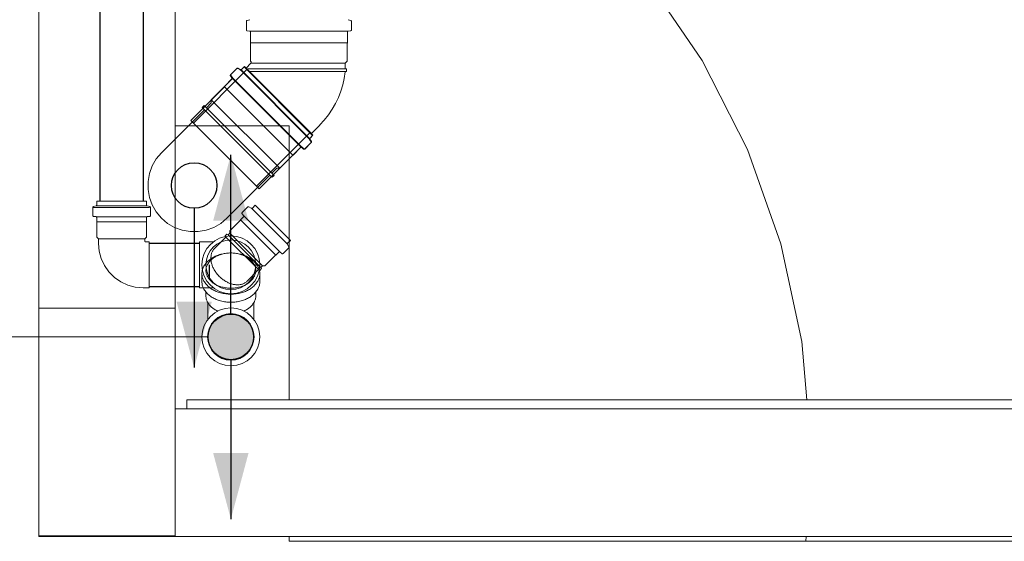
# Model space of a CAD drawing. Header units: millimetres. Extents: x 321 to 585, y -277 to 9.
# Tile 643 of 656: x 387.49 to 389.66, y -107.66 to -106.52. Entities that reach past the tile are written whole.
import ezdxf

# ---------------------------------------------------------------- set-up
doc = ezdxf.new("R2010")
doc.units = ezdxf.units.MM
doc.header["$MEASUREMENT"] = 0
for name, color, linetype, lineweight in [('CV-Colunas', 1, 'Continuous', 13), ('CV-Condutos', 1, 'Continuous', 25), ('CV-Indicação coluna', 1, 'Continuous', 13), ('IFC-Laje-Contorno', 134, 'Continuous', 5), ('IFC-Pilar-Contorno', 83, 'Continuous', 5), ('IFC-Viga-Contorno', 66, 'Continuous', 5), ('Simbolos', 5, 'Continuous', 20), ('Simbolos_int', 2, 'Continuous', 15), ('TQ-Condutos', 3, 'Continuous', 25)]:
    doc.layers.add(name, color=color, linetype=linetype, lineweight=lineweight)

msp = doc.modelspace()

# ---------------------------------------------------------------- hatches: boundary and pattern name
at = {"layer": 'CV-Colunas', "linetype": 'Continuous'}
msp.add_hatch(color=1, dxfattribs=at).paths.add_polyline_path([(388.0069, -107.212), (388.0067, -107.2076), (388.0061, -107.2033), (388.0052, -107.199), (388.0038, -107.1949), (388.0022, -107.1909), (388.0002, -107.187), (387.9978, -107.1833), (387.9952, -107.1798), (387.9922, -107.1766), (387.989, -107.1737), (387.9855, -107.171), (387.9819, -107.1687), (387.978, -107.1667), (387.974, -107.165), (387.9698, -107.1637), (387.9655, -107.1627), (387.9612, -107.1622), (387.9569, -107.162), (387.9525, -107.1622), (387.9482, -107.1627), (387.9439, -107.1637), (387.9398, -107.165), (387.9357, -107.1667), (387.9319, -107.1687), (387.9282, -107.171), (387.9247, -107.1737), (387.9215, -107.1766), (387.9186, -107.1798), (387.9159, -107.1833), (387.9136, -107.187), (387.9115, -107.1909), (387.9099, -107.1949), (387.9086, -107.199), (387.9076, -107.2033), (387.907, -107.2076), (387.9069, -107.212), (387.907, -107.2163), (387.9076, -107.2207), (387.9086, -107.2249), (387.9099, -107.2291), (387.9115, -107.2331), (387.9136, -107.237), (387.9159, -107.2407), (387.9186, -107.2441), (387.9215, -107.2473), (387.9247, -107.2503), (387.9282, -107.2529), (387.9319, -107.2553), (387.9357, -107.2573), (387.9398, -107.259), (387.9439, -107.2603), (387.9482, -107.2612), (387.9525, -107.2618), (387.9569, -107.262), (387.9612, -107.2618), (387.9655, -107.2612), (387.9698, -107.2603), (387.974, -107.259), (387.978, -107.2573), (387.9819, -107.2553), (387.9855, -107.2529), (387.989, -107.2503), (387.9922, -107.2473), (387.9952, -107.2441), (387.9978, -107.2407), (388.0002, -107.237), (388.0022, -107.2331), (388.0038, -107.2291), (388.0052, -107.2249), (388.0061, -107.2207), (388.0067, -107.2163)])
at = {"layer": 'CV-Condutos', "linetype": 'Continuous'}
for points in [[(387.9569, -106.812), (387.918, -106.9569), (387.9957, -106.9569)], [(387.9569, -107.612), (387.9957, -107.4671), (387.918, -107.4671)]]:
    msp.add_hatch(color=11, dxfattribs=at).paths.add_polyline_path(points)
at = {"layer": 'TQ-Condutos', "linetype": 'Continuous'}
msp.add_hatch(color=73, dxfattribs=at).paths.add_polyline_path([(387.8763, -107.2794), (387.9151, -107.1345), (387.8375, -107.1345)])

# ---------------------------------------------------------------- linework, layer by layer
at = {"layer": 'CV-Colunas'}
msp.add_circle((387.9569, -107.212), 0.05, dxfattribs=at)
at = {"layer": 'CV-Condutos'}
for p, q in [((387.6694, -105.3585), (387.6694, -106.9137)), ((387.7644, -105.3585), (387.7644, -106.9137)), ((387.7775, -107.0062), (387.8883, -107.0062)), ((387.9094, -107.0537), (387.9094, -107.0853)), ((388.0044, -107.0779), (388.0044, -107.0853)), ((387.7775, -107.1012), (387.8883, -107.1012))]:
    msp.add_line(p, q, dxfattribs=at)
for points in [[(387.9569, -107.162), (387.9569, -106.812)], [(387.9569, -107.262), (387.9569, -107.612)]]:
    msp.add_lwpolyline(points, dxfattribs=at)
msp.add_circle((387.9569, -107.212), 0.05, dxfattribs=at)
msp.add_circle((387.9569, -107.212), 0.05, dxfattribs=at)
at = {"layer": 'CV-Indicação coluna'}
msp.add_line((386.4887, -107.212), (387.9069, -107.212), dxfattribs=at)
at = {"layer": 'IFC-Laje-Contorno', "color": 7, "lineweight": 5}
for p, q in [((388.8684, -106.4231), (388.9921, -106.6047)), ((388.9921, -106.6047), (389.0916, -106.8006)), ((387.8347, -106.7486), (388.0847, -106.7486)), ((388.0847, -107.3499), (388.0847, -106.7486)), ((389.0916, -106.8006), (389.1651, -107.0076)), ((389.1651, -107.0076), (389.2115, -107.2224)), ((389.2115, -107.2224), (389.2223, -107.3499)), ((388.0847, -107.6608), (388.0847, -107.6499)), ((388.0847, -107.6608), (389.2204, -107.6608)), ((389.2204, -107.6608), (389.2209, -107.6499)), ((389.2204, -107.6608), (390.6314, -107.6608))]:
    msp.add_line(p, q, dxfattribs=at)
at = {"layer": 'IFC-Pilar-Contorno', "color": 7, "lineweight": 5}
for p, q in [((387.5347, -107.6486), (387.5347, -107.1486)), ((387.5347, -107.1486), (387.8347, -107.1486)), ((387.8347, -107.6486), (387.8347, -107.1486)), ((387.5347, -107.6486), (387.8347, -107.6486))]:
    msp.add_line(p, q, dxfattribs=at)
at = {"layer": 'IFC-Viga-Contorno', "color": 7, "lineweight": 5}
for p, q in [((387.5347, -107.1486), (387.5347, -101.17)), ((387.8347, -107.1486), (387.8347, -105.6753)), ((387.8601, -107.3699), (387.8601, -107.3499)), ((387.8601, -107.3499), (391.1113, -107.3499)), ((387.8347, -107.6499), (387.8347, -107.3699)), ((387.8347, -107.3699), (391.1113, -107.3699)), ((387.5347, -107.6499), (387.5347, -107.6486)), ((387.5347, -107.6499), (387.8347, -107.6499)), ((387.8347, -107.6499), (391.1113, -107.6499))]:
    msp.add_line(p, q, dxfattribs=at)
at = {"layer": 'Simbolos'}
for p, q in [((387.9911, -106.5189), (387.9911, -106.5378)), ((387.9926, -106.517), (387.9984, -106.5154)), ((388.2202, -106.517), (388.2144, -106.5154)), ((388.2217, -106.5189), (388.2217, -106.5378)), ((387.9929, -106.5398), (387.9981, -106.5403)), ((387.9999, -106.5423), (387.9999, -106.5664)), ((388.2129, -106.5423), (388.2129, -106.5664)), ((388.2199, -106.5398), (388.2147, -106.5403)), ((387.9999, -106.5664), (388.0004, -106.5669)), ((388.0004, -106.5669), (388.0004, -106.6064)), ((388.2129, -106.5664), (388.2124, -106.5669)), ((388.2124, -106.5669), (388.2124, -106.6064)), ((387.9696, -106.623), (387.9562, -106.6363)), ((387.9704, -106.6222), (387.957, -106.6356)), ((387.972, -106.6226), (387.9773, -106.6257)), ((387.9728, -106.6219), (387.978, -106.6249)), ((387.986, -106.6191), (387.9797, -106.6253)), ((387.9867, -106.6183), (387.9804, -106.6246)), ((387.986, -106.6191), (388.1366, -106.7697)), ((387.9867, -106.6183), (388.1373, -106.7689)), ((388.0008, -106.6111), (387.9902, -106.6218)), ((388.0004, -106.6064), (388.0008, -106.6069)), ((388.208, -106.6232), (388.1064, -106.6232)), ((388.2124, -106.6064), (388.208, -106.6108)), ((388.208, -106.6108), (388.208, -106.6232)), ((388.208, -106.6232), (388.211, -106.6235)), ((387.9601, -106.6449), (387.943, -106.662)), ((387.9561, -106.639), (387.9594, -106.643)), ((387.9569, -106.6383), (387.9602, -106.6423)), ((388.208, -106.6296), (388.211, -106.6294)), ((388.211, -106.6235), (388.211, -106.6294)), ((387.943, -106.6627), (387.869, -106.7368)), ((387.9593, -106.6457), (387.914, -106.6911)), ((387.943, -106.662), (387.943, -106.6627)), ((387.8984, -106.7038), (387.8942, -106.7081)), ((387.8988, -106.7132), (387.8942, -106.7081)), ((388.0518, -106.8572), (387.8984, -106.7038)), ((387.914, -106.698), (387.9033, -106.7087)), ((387.914, -106.6911), (387.914, -106.698)), ((387.8988, -106.7132), (387.8044, -106.8075)), ((388.0424, -106.8569), (387.8988, -106.7132)), ((388.1525, -106.7468), (388.1338, -106.7655)), ((388.1366, -106.7697), (388.1303, -106.776)), ((388.1373, -106.7689), (388.131, -106.7752)), ((388.1099, -106.7963), (388.0646, -106.8417)), ((388.1107, -106.7956), (388.0936, -106.8126)), ((388.1166, -106.7995), (388.1126, -106.7962)), ((388.1173, -106.7988), (388.1134, -106.7955)), ((388.1327, -106.786), (388.1193, -106.7994)), ((388.1334, -106.7853), (388.12, -106.7986)), ((388.133, -106.7836), (388.13, -106.7784)), ((388.1337, -106.7829), (388.1307, -106.7776)), ((388.0929, -106.8126), (388.0189, -106.8867)), ((388.0936, -106.8126), (388.0929, -106.8126)), ((388.0424, -106.8569), (387.9481, -106.9512)), ((388.0476, -106.8615), (388.0424, -106.8569)), ((388.0576, -106.8417), (388.047, -106.8524)), ((388.0518, -106.8572), (388.0476, -106.8615)), ((388.0646, -106.8417), (388.0576, -106.8417)), ((387.6547, -106.9259), (387.6607, -106.9243)), ((387.6622, -106.9137), (387.7716, -106.9137)), ((387.6622, -106.9137), (387.6622, -106.9224)), ((387.7716, -106.9137), (387.7716, -106.9224)), ((387.779, -106.9259), (387.773, -106.9243)), ((387.9965, -106.9263), (388.0018, -106.9293)), ((388.0104, -106.9228), (388.0042, -106.929)), ((388.0104, -106.9228), (388.0877, -107.0002)), ((387.6533, -106.9278), (387.6533, -106.9454)), ((387.6551, -106.9474), (387.6603, -106.9478)), ((387.6553, -106.9278), (387.7785, -106.9278)), ((387.7786, -106.9474), (387.7734, -106.9478)), ((387.7805, -106.9278), (387.7805, -106.9454)), ((387.9816, -106.9416), (387.985, -106.9457)), ((387.9941, -106.9266), (387.9817, -106.939)), ((387.6622, -106.9498), (387.6622, -106.9592)), ((387.6622, -106.9592), (387.6626, -106.9596)), ((387.6626, -106.9596), (387.6626, -106.9932)), ((387.7716, -106.9592), (387.7712, -106.9596)), ((387.7712, -106.9596), (387.7712, -106.9932)), ((387.7716, -106.9498), (387.7716, -106.9592)), ((387.9782, -106.9556), (387.9544, -106.9793)), ((387.9848, -106.9484), (387.9782, -106.955)), ((387.9782, -106.955), (387.9782, -106.9556)), ((387.9484, -106.9862), (387.9443, -106.9903)), ((387.9462, -106.9926), (387.9443, -106.9903)), ((387.9508, -106.9881), (387.9484, -106.9862)), ((387.9544, -106.9844), (387.9508, -106.9881)), ((387.9544, -106.9793), (387.9544, -106.9844)), ((387.6626, -106.9932), (387.6662, -106.9968)), ((387.6662, -106.9968), (387.6662, -107.0066)), ((387.7712, -106.9932), (387.7676, -106.9968)), ((387.7676, -106.9968), (387.7676, -107.001)), ((387.7696, -107.003), (387.7775, -107.003)), ((387.9185, -107.003), (387.8883, -107.003)), ((387.9462, -106.9926), (387.921, -107.0178)), ((388.0843, -107.0141), (388.0812, -107.0088)), ((388.0877, -107.0002), (388.0815, -107.0064)), ((388.055, -107.0324), (388.0312, -107.0561)), ((388.0555, -107.0324), (388.055, -107.0324)), ((388.0622, -107.0258), (388.0555, -107.0324)), ((388.0689, -107.029), (388.0649, -107.0257)), ((388.084, -107.0165), (388.0716, -107.0289)), ((387.8933, -107.073), (387.8933, -107.0908)), ((388.0179, -107.0643), (387.9927, -107.0895)), ((388.0179, -107.0643), (388.0202, -107.0663)), ((388.0244, -107.0621), (388.0202, -107.0663)), ((388.0205, -107.073), (388.0205, -107.0908)), ((388.0261, -107.0561), (388.0224, -107.0598)), ((388.0224, -107.0598), (388.0244, -107.0621)), ((388.0312, -107.0561), (388.0261, -107.0561)), ((387.764, -107.1044), (387.7775, -107.1044)), ((387.9185, -107.1044), (387.8883, -107.1044)), ((387.9022, -107.1222), (387.9022, -107.1135)), ((388.0116, -107.1135), (388.0116, -107.1222)), ((387.9062, -107.1736), (387.9062, -107.1366)), ((388.0076, -107.1736), (388.0076, -107.1366))]:
    msp.add_line(p, q, dxfattribs=at)
for points in [[(387.9926, -106.517), (387.9923, -106.5171), (387.9921, -106.5172), (387.9918, -106.5174), (387.9916, -106.5176), (387.9914, -106.5178), (387.9913, -106.5181), (387.9912, -106.5184), (387.9911, -106.5187), (387.9911, -106.5189)], [(388.2217, -106.5189), (388.2217, -106.5187), (388.2216, -106.5184), (388.2215, -106.5181), (388.2214, -106.5178), (388.2212, -106.5176), (388.221, -106.5174), (388.2208, -106.5172), (388.2205, -106.5171), (388.2202, -106.517)], [(387.9911, -106.5378), (387.9911, -106.5382), (387.9912, -106.5385), (387.9913, -106.5388), (387.9915, -106.5391), (387.9918, -106.5393), (387.992, -106.5395), (387.9923, -106.5397), (387.9926, -106.5398), (387.9929, -106.5398)], [(387.9999, -106.5423), (387.9999, -106.542), (387.9998, -106.5416), (387.9997, -106.5413), (387.9995, -106.5411), (387.9993, -106.5408), (387.999, -106.5406), (387.9987, -106.5405), (387.9984, -106.5404), (387.9981, -106.5403)], [(388.2147, -106.5403), (388.2144, -106.5404), (388.2141, -106.5405), (388.2138, -106.5406), (388.2136, -106.5408), (388.2133, -106.5411), (388.2131, -106.5413), (388.213, -106.5416), (388.2129, -106.542), (388.2129, -106.5423)], [(388.2199, -106.5398), (388.2202, -106.5398), (388.2205, -106.5397), (388.2208, -106.5395), (388.2211, -106.5393), (388.2213, -106.5391), (388.2215, -106.5388), (388.2216, -106.5385), (388.2217, -106.5382), (388.2217, -106.5378)], [(387.972, -106.6227), (387.9718, -106.6225), (387.9715, -106.6224), (387.9712, -106.6224), (387.9709, -106.6224), (387.9706, -106.6224), (387.9703, -106.6225), (387.9701, -106.6226), (387.9698, -106.6228), (387.9696, -106.623)], [(387.9728, -106.6219), (387.9725, -106.6218), (387.9722, -106.6217), (387.9719, -106.6216), (387.9717, -106.6216), (387.9714, -106.6217), (387.9711, -106.6218), (387.9708, -106.6219), (387.9706, -106.622), (387.9704, -106.6222)], [(388.0008, -106.6111), (388.0012, -106.6107), (388.0014, -106.6103), (388.0016, -106.6098), (388.0017, -106.6092), (388.0017, -106.6087), (388.0016, -106.6082), (388.0014, -106.6077), (388.0012, -106.6073), (388.0008, -106.6069)], [(387.9562, -106.6363), (387.956, -106.6366), (387.9559, -106.6369), (387.9557, -106.6372), (387.9557, -106.6375), (387.9557, -106.6378), (387.9557, -106.6382), (387.9558, -106.6385), (387.9559, -106.6388), (387.9561, -106.639)], [(387.957, -106.6356), (387.9568, -106.6358), (387.9566, -106.6361), (387.9565, -106.6364), (387.9564, -106.6368), (387.9564, -106.6371), (387.9564, -106.6374), (387.9565, -106.6377), (387.9567, -106.638), (387.9569, -106.6383)], [(387.9593, -106.6457), (387.9595, -106.6454), (387.9597, -106.6452), (387.9598, -106.6449), (387.9599, -106.6445), (387.9599, -106.6442), (387.9599, -106.6439), (387.9598, -106.6436), (387.9596, -106.6433), (387.9594, -106.643)], [(387.9601, -106.6449), (387.9603, -106.6447), (387.9605, -106.6444), (387.9606, -106.6441), (387.9606, -106.6438), (387.9607, -106.6435), (387.9606, -106.6431), (387.9605, -106.6428), (387.9604, -106.6425), (387.9602, -106.6422)], [(387.9773, -106.6257), (387.9775, -106.6258), (387.9778, -106.6259), (387.9781, -106.6259), (387.9784, -106.6259), (387.9787, -106.6259), (387.9789, -106.6258), (387.9792, -106.6257), (387.9795, -106.6255), (387.9797, -106.6253)], [(387.978, -106.6249), (387.9783, -106.625), (387.9785, -106.6251), (387.9788, -106.6252), (387.9791, -106.6252), (387.9794, -106.6251), (387.9797, -106.6251), (387.98, -106.6249), (387.9802, -106.6248), (387.9804, -106.6246)], [(388.1522, -106.7464), (388.1621, -106.7357), (388.1713, -106.7242), (388.1795, -106.7121), (388.1868, -106.6994), (388.1931, -106.6862), (388.1984, -106.6725), (388.2027, -106.6585), (388.2059, -106.6442), (388.208, -106.6296)], [(388.1126, -106.7962), (388.1124, -106.796), (388.1121, -106.7959), (388.1118, -106.7958), (388.1114, -106.7957), (388.1111, -106.7957), (388.1108, -106.7958), (388.1105, -106.7959), (388.1102, -106.7961), (388.1099, -106.7963)], [(388.1134, -106.7954), (388.1131, -106.7953), (388.1128, -106.7951), (388.1125, -106.795), (388.1122, -106.795), (388.1118, -106.795), (388.1115, -106.7951), (388.1112, -106.7952), (388.1109, -106.7954), (388.1107, -106.7956)], [(388.1303, -106.776), (388.1301, -106.7762), (388.1299, -106.7764), (388.1298, -106.7767), (388.1297, -106.777), (388.1297, -106.7773), (388.1297, -106.7775), (388.1298, -106.7778), (388.1298, -106.7781), (388.13, -106.7784)], [(388.131, -106.7752), (388.1308, -106.7754), (388.1307, -106.7757), (388.1306, -106.7759), (388.1305, -106.7762), (388.1305, -106.7765), (388.1305, -106.7768), (388.1305, -106.7771), (388.1306, -106.7774), (388.1307, -106.7776)], [(388.1327, -106.786), (388.1329, -106.7858), (388.133, -106.7856), (388.1331, -106.7853), (388.1332, -106.785), (388.1332, -106.7847), (388.1332, -106.7844), (388.1332, -106.7842), (388.1331, -106.7839), (388.133, -106.7836)], [(388.1334, -106.7853), (388.1336, -106.7851), (388.1338, -106.7848), (388.1339, -106.7846), (388.134, -106.7843), (388.134, -106.784), (388.134, -106.7837), (388.1339, -106.7834), (388.1339, -106.7831), (388.1337, -106.7829)], [(387.8044, -106.8075), (387.7931, -106.8211), (387.7842, -106.8364), (387.7781, -106.8531), (387.7751, -106.8705), (387.7751, -106.8882), (387.7781, -106.9056), (387.7842, -106.9223), (387.7931, -106.9376), (387.8044, -106.9512), (387.818, -106.9626), (387.8333, -106.9714), (387.85, -106.9775), (387.8674, -106.9806), (387.8851, -106.9806), (387.9026, -106.9775), (387.9192, -106.9714), (387.9346, -106.9626), (387.9481, -106.9512)], [(388.1166, -106.7995), (388.1169, -106.7997), (388.1172, -106.7998), (388.1175, -106.7999), (388.1178, -106.8), (388.1181, -106.8), (388.1185, -106.7999), (388.1188, -106.7998), (388.1191, -106.7996), (388.1193, -106.7994)], [(388.1173, -106.7988), (388.1176, -106.799), (388.1179, -106.7991), (388.1182, -106.7992), (388.1186, -106.7992), (388.1189, -106.7992), (388.1192, -106.7991), (388.1195, -106.799), (388.1198, -106.7989), (388.12, -106.7986)], [(387.6547, -106.9259), (387.6545, -106.926), (387.6542, -106.9261), (387.654, -106.9263), (387.6538, -106.9265), (387.6536, -106.9267), (387.6534, -106.927), (387.6533, -106.9273), (387.6533, -106.9275), (387.6533, -106.9278)], [(387.6607, -106.9243), (387.6609, -106.9242), (387.6612, -106.9241), (387.6614, -106.9239), (387.6617, -106.9237), (387.6618, -106.9235), (387.662, -106.9232), (387.6621, -106.9229), (387.6621, -106.9227), (387.6622, -106.9224)], [(387.7716, -106.9224), (387.7716, -106.9227), (387.7716, -106.9229), (387.7717, -106.9232), (387.7719, -106.9235), (387.7721, -106.9237), (387.7723, -106.9239), (387.7725, -106.9241), (387.7728, -106.9242), (387.773, -106.9243)], [(387.7805, -106.9278), (387.7804, -106.9275), (387.7804, -106.9273), (387.7803, -106.927), (387.7801, -106.9267), (387.78, -106.9265), (387.7797, -106.9263), (387.7795, -106.9261), (387.7792, -106.926), (387.779, -106.9259)], [(387.9965, -106.9262), (387.9962, -106.9261), (387.996, -106.926), (387.9957, -106.926), (387.9954, -106.926), (387.9951, -106.926), (387.9948, -106.9261), (387.9945, -106.9262), (387.9943, -106.9264), (387.9941, -106.9266)], [(387.6533, -106.9454), (387.6533, -106.9457), (387.6534, -106.946), (387.6535, -106.9463), (387.6537, -106.9466), (387.6539, -106.9468), (387.6542, -106.947), (387.6544, -106.9472), (387.6548, -106.9473), (387.6551, -106.9473)], [(387.6622, -106.9498), (387.6621, -106.9495), (387.662, -106.9492), (387.6619, -106.9489), (387.6617, -106.9486), (387.6615, -106.9483), (387.6613, -106.9481), (387.661, -106.948), (387.6607, -106.9479), (387.6603, -106.9478)], [(387.7734, -106.9478), (387.7731, -106.9479), (387.7727, -106.948), (387.7725, -106.9481), (387.7722, -106.9483), (387.772, -106.9486), (387.7718, -106.9489), (387.7717, -106.9492), (387.7716, -106.9495), (387.7716, -106.9498)], [(387.7786, -106.9473), (387.779, -106.9473), (387.7793, -106.9472), (387.7796, -106.947), (387.7798, -106.9468), (387.78, -106.9466), (387.7802, -106.9463), (387.7803, -106.946), (387.7804, -106.9457), (387.7805, -106.9454)], [(387.9817, -106.939), (387.9815, -106.9392), (387.9813, -106.9395), (387.9812, -106.9398), (387.9811, -106.9401), (387.9811, -106.9405), (387.9811, -106.9408), (387.9812, -106.9411), (387.9814, -106.9414), (387.9816, -106.9417)], [(387.9848, -106.9484), (387.985, -106.9481), (387.9852, -106.9479), (387.9853, -106.9476), (387.9854, -106.9472), (387.9854, -106.9469), (387.9854, -106.9466), (387.9853, -106.9463), (387.9851, -106.946), (387.9849, -106.9457)], [(388.0018, -106.9293), (388.0021, -106.9295), (388.0023, -106.9295), (388.0026, -106.9296), (388.0029, -106.9296), (388.0032, -106.9296), (388.0035, -106.9295), (388.0038, -106.9294), (388.004, -106.9292), (388.0042, -106.929)], [(387.6662, -107.0066), (387.6676, -107.0236), (387.6721, -107.04), (387.6793, -107.0555), (387.689, -107.0694), (387.7011, -107.0815), (387.7151, -107.0913), (387.7305, -107.0985), (387.747, -107.1029), (387.764, -107.1044)], [(387.7676, -107.001), (387.7676, -107.0013), (387.7677, -107.0017), (387.7678, -107.002), (387.768, -107.0023), (387.7683, -107.0025), (387.7686, -107.0027), (387.7689, -107.0029), (387.7692, -107.0029), (387.7696, -107.003)], [(388.0815, -107.0064), (388.0814, -107.0066), (388.0812, -107.0069), (388.0811, -107.0071), (388.081, -107.0074), (388.081, -107.0077), (388.081, -107.008), (388.081, -107.0083), (388.0811, -107.0086), (388.0812, -107.0088)], [(387.9317, -107.0316), (387.9293, -107.0323), (387.927, -107.0332), (387.9247, -107.0341), (387.9225, -107.035), (387.9203, -107.0361), (387.9181, -107.0373), (387.916, -107.0385), (387.9139, -107.0398), (387.9119, -107.0412)], [(387.9143, -107.0295), (387.9139, -107.0313), (387.9135, -107.0332), (387.9133, -107.035), (387.9131, -107.0369), (387.913, -107.0388), (387.913, -107.0406), (387.9131, -107.0425), (387.9133, -107.0444), (387.9136, -107.0462)], [(387.921, -107.0178), (387.92, -107.0189), (387.919, -107.0201), (387.9181, -107.0213), (387.9173, -107.0226), (387.9165, -107.0239), (387.9158, -107.0252), (387.9152, -107.0266), (387.9147, -107.0281), (387.9143, -107.0295)], [(387.9375, -107.0301), (387.9369, -107.0302), (387.9362, -107.0304), (387.9356, -107.0306), (387.9349, -107.0307), (387.9343, -107.0309), (387.9336, -107.0311), (387.933, -107.0312), (387.9323, -107.0314), (387.9317, -107.0316)], [(387.9569, -107.0277), (387.9544, -107.0277), (387.952, -107.0278), (387.9495, -107.028), (387.9471, -107.0283), (387.9447, -107.0286), (387.9423, -107.029), (387.9399, -107.0295), (387.9375, -107.0301), (387.9352, -107.0308)], [(387.9785, -107.0308), (387.9762, -107.0301), (387.9738, -107.0295), (387.9714, -107.029), (387.969, -107.0286), (387.9666, -107.0283), (387.9642, -107.028), (387.9617, -107.0278), (387.9593, -107.0277), (387.9569, -107.0277)], [(387.982, -107.0316), (387.9814, -107.0314), (387.9808, -107.0312), (387.9801, -107.0311), (387.9795, -107.0309), (387.9788, -107.0307), (387.9781, -107.0306), (387.9775, -107.0304), (387.9768, -107.0302), (387.9762, -107.0301)], [(388.0018, -107.0412), (387.9998, -107.0398), (387.9977, -107.0385), (387.9956, -107.0373), (387.9934, -107.0361), (387.9912, -107.035), (387.989, -107.0341), (387.9867, -107.0332), (387.9844, -107.0323), (387.9821, -107.0316)], [(388.0649, -107.0257), (388.0646, -107.0255), (388.0643, -107.0253), (388.064, -107.0252), (388.0636, -107.0252), (388.0633, -107.0252), (388.063, -107.0253), (388.0627, -107.0254), (388.0624, -107.0256), (388.0622, -107.0258)], [(388.0689, -107.0291), (388.0692, -107.0292), (388.0694, -107.0294), (388.0698, -107.0295), (388.0701, -107.0295), (388.0704, -107.0295), (388.0707, -107.0294), (388.071, -107.0293), (388.0713, -107.0291), (388.0716, -107.0289)], [(388.084, -107.0165), (388.0842, -107.0163), (388.0843, -107.0161), (388.0845, -107.0158), (388.0845, -107.0155), (388.0846, -107.0152), (388.0846, -107.015), (388.0845, -107.0147), (388.0844, -107.0144), (388.0843, -107.0141)], [(387.9119, -107.0412), (387.91, -107.0426), (387.9082, -107.0441), (387.9064, -107.0456), (387.9048, -107.0473), (387.9032, -107.049), (387.9017, -107.0508), (387.9003, -107.0527), (387.8989, -107.0546), (387.8977, -107.0566)], [(387.9136, -107.0462), (387.914, -107.0482), (387.9144, -107.0501), (387.9149, -107.052), (387.9155, -107.0538), (387.9161, -107.0557), (387.9168, -107.0575), (387.9176, -107.0593), (387.9184, -107.061), (387.9193, -107.0628)], [(388.016, -107.0566), (388.0148, -107.0546), (388.0135, -107.0527), (388.012, -107.0508), (388.0105, -107.049), (388.0089, -107.0473), (388.0073, -107.0456), (388.0055, -107.0441), (388.0037, -107.0426), (388.0018, -107.0412)], [(387.8977, -107.0566), (387.8968, -107.0583), (387.896, -107.06), (387.8953, -107.0618), (387.8946, -107.0636), (387.8942, -107.0654), (387.8938, -107.0673), (387.8935, -107.0692), (387.8933, -107.0711), (387.8933, -107.073)], [(387.9193, -107.0628), (387.9204, -107.0647), (387.9216, -107.0667), (387.9229, -107.0686), (387.9242, -107.0704), (387.9255, -107.0722), (387.9269, -107.074), (387.9284, -107.0757), (387.9299, -107.0774), (387.9315, -107.079)], [(388.0204, -107.073), (388.0204, -107.0711), (388.0202, -107.0692), (388.0199, -107.0673), (388.0196, -107.0654), (388.0191, -107.0636), (388.0185, -107.0618), (388.0177, -107.06), (388.0169, -107.0583), (388.016, -107.0566)], [(387.8933, -107.0908), (387.8933, -107.0927), (387.8935, -107.0946), (387.8938, -107.0965), (387.8942, -107.0983), (387.8946, -107.1002), (387.8953, -107.102), (387.896, -107.1037), (387.8968, -107.1055), (387.8977, -107.1071)], [(387.9315, -107.079), (387.9331, -107.0806), (387.9348, -107.0821), (387.9365, -107.0836), (387.9383, -107.085), (387.9401, -107.0864), (387.9419, -107.0877), (387.9438, -107.0889), (387.9458, -107.0901), (387.9477, -107.0912)], [(387.9477, -107.0912), (387.9495, -107.0921), (387.9512, -107.0929), (387.953, -107.0937), (387.9548, -107.0944), (387.9567, -107.0951), (387.9585, -107.0956), (387.9604, -107.0961), (387.9623, -107.0966), (387.9643, -107.0969)], [(387.9643, -107.0969), (387.9661, -107.0972), (387.968, -107.0974), (387.9699, -107.0975), (387.9717, -107.0975), (387.9736, -107.0974), (387.9755, -107.0973), (387.9773, -107.097), (387.9792, -107.0967), (387.981, -107.0962)], [(387.981, -107.0962), (387.9824, -107.0958), (387.9839, -107.0953), (387.9853, -107.0947), (387.9866, -107.094), (387.9879, -107.0933), (387.9892, -107.0925), (387.9904, -107.0915), (387.9916, -107.0906), (387.9927, -107.0895)], [(388.016, -107.1071), (388.0169, -107.1055), (388.0177, -107.1037), (388.0185, -107.102), (388.0191, -107.1002), (388.0196, -107.0983), (388.0199, -107.0965), (388.0202, -107.0946), (388.0204, -107.0927), (388.0204, -107.0908)], [(387.9022, -107.1222), (387.9022, -107.1239), (387.9024, -107.1255), (387.9026, -107.1271), (387.9029, -107.1287), (387.9034, -107.1303), (387.9039, -107.1319), (387.9045, -107.1334), (387.9052, -107.1349), (387.906, -107.1363)], [(388.0077, -107.1363), (388.0085, -107.1349), (388.0092, -107.1334), (388.0098, -107.1319), (388.0104, -107.1303), (388.0108, -107.1287), (388.0111, -107.1271), (388.0114, -107.1255), (388.0115, -107.1239), (388.0115, -107.1222)]]:
    msp.add_lwpolyline(points, dxfattribs=at)
for centre in [(387.9569, -107.0537), (387.9569, -107.212)]:
    msp.add_circle(centre, 0.0636, dxfattribs=at)
at = {"layer": 'Simbolos_int'}
for p, q in [((388.2129, -106.5405), (387.9999, -106.5405)), ((388.2129, -106.5664), (387.9999, -106.5664)), ((387.9902, -106.6218), (388.1338, -106.7655)), ((387.9944, -106.6232), (388.1064, -106.6232)), ((388.208, -106.6108), (388.0011, -106.6108)), ((387.9606, -106.6444), (388.1112, -106.795)), ((387.9614, -106.6437), (388.112, -106.7943)), ((387.9786, -106.6264), (388.1292, -106.777)), ((387.9793, -106.6257), (388.1299, -106.7763)), ((387.9977, -106.6294), (388.1064, -106.6294)), ((387.9997, -106.6235), (388.1064, -106.6235)), ((388.211, -106.6235), (388.1064, -106.6235)), ((388.211, -106.6294), (388.1064, -106.6294)), ((387.943, -106.6627), (388.0929, -106.8126)), ((388.0646, -106.8417), (387.914, -106.6911)), ((387.869, -106.7368), (388.0189, -106.8867)), ((387.6622, -106.9239), (387.7716, -106.9239)), ((387.9861, -106.9471), (388.0635, -107.0245)), ((388.0031, -106.9301), (388.0805, -107.0075)), ((387.6622, -106.948), (387.7716, -106.948)), ((387.6622, -106.9592), (387.7716, -106.9592)), ((388.0555, -107.0324), (387.9782, -106.955)), ((388.0224, -107.0598), (387.9508, -106.9881)), ((388.0261, -107.0561), (387.9544, -106.9844)), ((387.6662, -106.9968), (387.7676, -106.9968)), ((387.7775, -107.003), (387.7775, -107.1044)), ((387.8883, -107.003), (387.8883, -107.1044)), ((388.0179, -107.0643), (387.9462, -106.9926))]:
    msp.add_line(p, q, dxfattribs=at)
for points in [[(387.9352, -107.0307), (387.9332, -107.0314), (387.9312, -107.0321), (387.9292, -107.0329), (387.9273, -107.0337), (387.9254, -107.0346), (387.9235, -107.0356), (387.9217, -107.0367), (387.9199, -107.0378), (387.9182, -107.039)], [(387.9955, -107.039), (387.9938, -107.0378), (387.992, -107.0367), (387.9902, -107.0356), (387.9883, -107.0346), (387.9864, -107.0337), (387.9845, -107.0329), (387.9825, -107.0321), (387.9805, -107.0314), (387.9785, -107.0307)], [(387.906, -107.0523), (387.9052, -107.0537), (387.9045, -107.0552), (387.9039, -107.0567), (387.9034, -107.0583), (387.9029, -107.0598), (387.9026, -107.0614), (387.9024, -107.0631), (387.9022, -107.0647), (387.9022, -107.0663)], [(387.9182, -107.039), (387.9166, -107.0402), (387.915, -107.0415), (387.9135, -107.0428), (387.9121, -107.0442), (387.9107, -107.0457), (387.9094, -107.0473), (387.9082, -107.0489), (387.907, -107.0506), (387.906, -107.0523)], [(388.0077, -107.0523), (388.0067, -107.0506), (388.0055, -107.0489), (388.0043, -107.0473), (388.003, -107.0457), (388.0016, -107.0442), (388.0002, -107.0428), (387.9987, -107.0415), (387.9971, -107.0402), (387.9955, -107.039)], [(388.0115, -107.0663), (388.0115, -107.0647), (388.0114, -107.0631), (388.0111, -107.0614), (388.0108, -107.0598), (388.0104, -107.0583), (388.0098, -107.0567), (388.0092, -107.0552), (388.0085, -107.0537), (388.0077, -107.0523)], [(387.8933, -107.073), (387.8933, -107.0749), (387.8935, -107.0768), (387.8938, -107.0786), (387.8942, -107.0805), (387.8946, -107.0823), (387.8953, -107.0841), (387.896, -107.0859), (387.8968, -107.0876), (387.8977, -107.0893)], [(387.9022, -107.0663), (387.9022, -107.068), (387.9024, -107.0696), (387.9026, -107.0712), (387.9029, -107.0728), (387.9034, -107.0744), (387.9039, -107.0759), (387.9045, -107.0775), (387.9052, -107.0789), (387.906, -107.0804)], [(388.0077, -107.0804), (388.0085, -107.0789), (388.0092, -107.0775), (388.0098, -107.0759), (388.0104, -107.0744), (388.0108, -107.0728), (388.0111, -107.0712), (388.0114, -107.0696), (388.0115, -107.068), (388.0115, -107.0663)], [(388.016, -107.0893), (388.0169, -107.0876), (388.0177, -107.0859), (388.0185, -107.0841), (388.0191, -107.0823), (388.0196, -107.0805), (388.0199, -107.0786), (388.0202, -107.0768), (388.0204, -107.0749), (388.0204, -107.073)], [(387.8977, -107.0893), (387.8989, -107.0913), (387.9003, -107.0932), (387.9017, -107.0951), (387.9032, -107.0969), (387.9048, -107.0986), (387.9064, -107.1003), (387.9082, -107.1019), (387.91, -107.1034), (387.9119, -107.1048)], [(387.906, -107.0804), (387.907, -107.0821), (387.9082, -107.0837), (387.9094, -107.0854), (387.9107, -107.0869), (387.9121, -107.0884), (387.9135, -107.0898), (387.915, -107.0912), (387.9166, -107.0925), (387.9182, -107.0937)], [(387.9182, -107.0937), (387.9199, -107.0948), (387.9217, -107.096), (387.9235, -107.097), (387.9254, -107.098), (387.9273, -107.0989), (387.9292, -107.0998), (387.9312, -107.1006), (387.9332, -107.1013), (387.9352, -107.1019)], [(387.9785, -107.1019), (387.9805, -107.1013), (387.9825, -107.1006), (387.9845, -107.0998), (387.9864, -107.0989), (387.9883, -107.098), (387.9902, -107.097), (387.992, -107.096), (387.9938, -107.0948), (387.9955, -107.0937)], [(387.9955, -107.0937), (387.9971, -107.0925), (387.9987, -107.0912), (388.0002, -107.0898), (388.0016, -107.0884), (388.003, -107.0869), (388.0043, -107.0854), (388.0055, -107.0837), (388.0067, -107.0821), (388.0077, -107.0804)], [(388.0018, -107.1048), (388.0037, -107.1034), (388.0055, -107.1019), (388.0073, -107.1003), (388.0089, -107.0986), (388.0105, -107.0969), (388.012, -107.0951), (388.0135, -107.0932), (388.0148, -107.0913), (388.016, -107.0893)], [(387.8977, -107.1071), (387.8989, -107.1091), (387.9003, -107.1111), (387.9017, -107.1129), (387.9032, -107.1147), (387.9048, -107.1165), (387.9064, -107.1181), (387.9082, -107.1197), (387.91, -107.1212), (387.9119, -107.1226)], [(387.9119, -107.1048), (387.9139, -107.1061), (387.916, -107.1075), (387.9181, -107.1087), (387.9203, -107.1098), (387.9225, -107.1109), (387.9247, -107.1119), (387.927, -107.1128), (387.9293, -107.1136), (387.9317, -107.1143)], [(387.9317, -107.1143), (387.9344, -107.1151), (387.9372, -107.1158), (387.9399, -107.1163), (387.9427, -107.1168), (387.9455, -107.1172), (387.9484, -107.1175), (387.9512, -107.1178), (387.954, -107.1179), (387.9569, -107.1179)], [(387.9352, -107.1019), (387.9375, -107.1025), (387.9399, -107.1031), (387.9423, -107.1036), (387.9447, -107.104), (387.9471, -107.1044), (387.9495, -107.1047), (387.952, -107.1048), (387.9544, -107.105), (387.9569, -107.105)], [(387.9569, -107.105), (387.9593, -107.105), (387.9617, -107.1048), (387.9642, -107.1047), (387.9666, -107.1044), (387.969, -107.104), (387.9714, -107.1036), (387.9738, -107.1031), (387.9762, -107.1025), (387.9785, -107.1019)], [(387.9569, -107.1179), (387.9597, -107.1179), (387.9625, -107.1178), (387.9654, -107.1175), (387.9682, -107.1172), (387.971, -107.1168), (387.9738, -107.1163), (387.9766, -107.1158), (387.9793, -107.1151), (387.982, -107.1143)], [(387.9821, -107.1143), (387.9844, -107.1136), (387.9867, -107.1128), (387.989, -107.1119), (387.9912, -107.1109), (387.9934, -107.1098), (387.9956, -107.1087), (387.9977, -107.1075), (387.9998, -107.1061), (388.0018, -107.1048)], [(388.0018, -107.1226), (388.0037, -107.1212), (388.0055, -107.1197), (388.0073, -107.1181), (388.0089, -107.1165), (388.0105, -107.1147), (388.012, -107.1129), (388.0135, -107.1111), (388.0148, -107.1091), (388.016, -107.1071)], [(387.906, -107.1363), (387.907, -107.138), (387.9082, -107.1397), (387.9094, -107.1413), (387.9107, -107.1429), (387.9121, -107.1443), (387.9135, -107.1458), (387.915, -107.1471), (387.9166, -107.1484), (387.9182, -107.1496)], [(387.9119, -107.1226), (387.9139, -107.124), (387.916, -107.1253), (387.9181, -107.1265), (387.9203, -107.1276), (387.9225, -107.1287), (387.9247, -107.1297), (387.927, -107.1306), (387.9293, -107.1314), (387.9317, -107.1321)], [(387.9317, -107.1321), (387.9344, -107.1329), (387.9372, -107.1336), (387.9399, -107.1342), (387.9427, -107.1346), (387.9455, -107.135), (387.9484, -107.1354), (387.9512, -107.1356), (387.954, -107.1357), (387.9569, -107.1358)], [(387.9569, -107.1358), (387.9597, -107.1357), (387.9625, -107.1356), (387.9654, -107.1354), (387.9682, -107.135), (387.971, -107.1346), (387.9738, -107.1342), (387.9766, -107.1336), (387.9793, -107.1329), (387.982, -107.1321)], [(387.9821, -107.1321), (387.9844, -107.1314), (387.9867, -107.1306), (387.989, -107.1297), (387.9912, -107.1287), (387.9934, -107.1276), (387.9956, -107.1265), (387.9977, -107.1253), (387.9998, -107.124), (388.0018, -107.1226)], [(387.9955, -107.1496), (387.9971, -107.1484), (387.9987, -107.1471), (388.0002, -107.1458), (388.0016, -107.1443), (388.003, -107.1429), (388.0043, -107.1413), (388.0055, -107.1397), (388.0067, -107.138), (388.0077, -107.1363)], [(387.9182, -107.1496), (387.9192, -107.1503), (387.9203, -107.151), (387.9214, -107.1517), (387.9225, -107.1524), (387.9236, -107.153), (387.9247, -107.1536), (387.9258, -107.1542), (387.927, -107.1547), (387.9281, -107.1552)], [(387.9856, -107.1552), (387.9867, -107.1547), (387.9879, -107.1542), (387.989, -107.1536), (387.9901, -107.153), (387.9913, -107.1524), (387.9923, -107.1517), (387.9934, -107.151), (387.9945, -107.1503), (387.9955, -107.1496)]]:
    msp.add_lwpolyline(points, dxfattribs=at)
for centre, radius in [((387.9569, -107.0537), 0.0547), ((387.9569, -107.212), 0.0511)]:
    msp.add_circle(centre, radius, dxfattribs=at)
at = {"layer": 'TQ-Condutos'}
for p, q in [((387.8746, -106.7424), (387.992, -106.6251)), ((388.0132, -106.881), (388.1306, -106.7637))]:
    msp.add_line(p, q, dxfattribs=at)
msp.add_lwpolyline([(387.8763, -106.9294), (387.8763, -107.2794)], dxfattribs=at)
msp.add_circle((387.8763, -106.8794), 0.05, dxfattribs=at)

doc.saveas('drawing.dxf')
